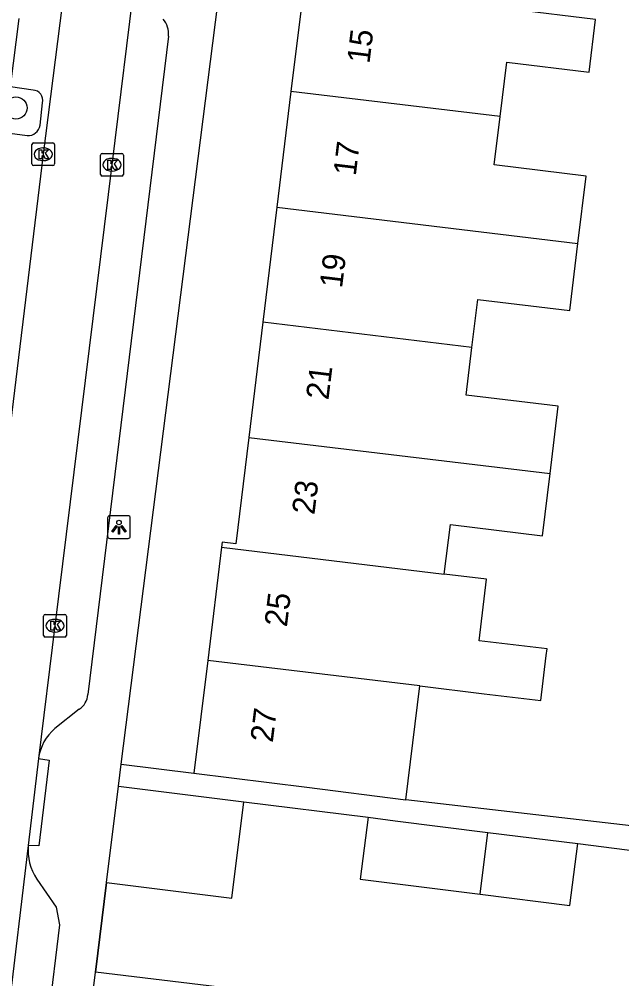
# Model space of a CAD drawing. Extents: x 158087 to 159494, y 382905 to 383981.
# Drawn here: x 158440.46 to 158466.96, y 383276.3 to 383318.55 of the extents above; entities that cross this region are included whole.
import ezdxf

# ---------------------------------------------------------------- set-up
doc = ezdxf.new("R2010")
doc.units = 0
for name, color, linetype in [('IMGEO_Boom', 7, 'Continuous'), ('IMGEO_Kolk', 7, 'Continuous'), ('IMGEO_Lichtpunt', 7, 'Continuous'), ('IMGEO_Muur', 7, 'Continuous'), ('IMGEO_Pand', 7, 'Continuous'), ('IMGEO_Pand_nummerreeks', 7, 'Continuous'), ('IMGEO_Rijbaan_lokaal_open', 7, 'Continuous'), ('IMGEO_Voetpad_open', 7, 'Continuous')]:
    doc.layers.add(name, color=color, linetype=linetype)

msp = doc.modelspace()

# ---------------------------------------------------------------- linework, layer by layer
at = {"layer": 'IMGEO_Boom'}
msp.add_circle((158440.316, 383314.636), 0.489, dxfattribs=at)
at = {"layer": 'IMGEO_Kolk'}
for p, q in [((158441.016, 383312.175), (158441.016, 383313.027)), ((158441.091, 383313.101), (158441.943, 383313.101)), ((158442.017, 383313.027), (158442.017, 383312.175)), ((158441.504, 383312.881), (158441.529, 383312.881)), ((158444.039, 383311.709), (158444.039, 383312.561)), ((158444.114, 383312.635), (158444.966, 383312.635)), ((158445.04, 383312.561), (158445.04, 383311.709)), ((158441.527, 383312.321), (158441.502, 383312.321)), ((158444.527, 383312.415), (158444.552, 383312.415)), ((158441.943, 383312.101), (158441.091, 383312.101)), ((158444.55, 383311.855), (158444.525, 383311.855)), ((158444.966, 383311.635), (158444.114, 383311.635)), ((158441.532, 383291.417), (158441.532, 383292.269)), ((158441.607, 383292.343), (158442.459, 383292.343)), ((158442.533, 383292.269), (158442.533, 383291.417)), ((158442.02, 383292.123), (158442.045, 383292.123)), ((158442.043, 383291.563), (158442.018, 383291.563)), ((158442.459, 383291.343), (158441.607, 383291.343))]:
    msp.add_line(p, q, dxfattribs=at)
for points in [[(158441.016, 383312.175), (158441.016, 383313.027)], [(158441.091, 383313.101), (158441.943, 383313.101)], [(158442.017, 383313.027), (158442.017, 383312.175)], [(158441.337, 383312.801), (158441.46, 383312.801), (158441.46, 383312.65), (158441.59, 383312.801), (158441.754, 383312.801), (158441.608, 383312.65), (158441.761, 383312.401), (158441.609, 383312.401), (158441.524, 383312.565), (158441.46, 383312.498), (158441.46, 383312.401), (158441.337, 383312.401), (158441.337, 383312.801)], [(158444.039, 383311.709), (158444.039, 383312.561)], [(158444.114, 383312.635), (158444.966, 383312.635)], [(158445.04, 383312.561), (158445.04, 383311.709)], [(158444.36, 383312.335), (158444.483, 383312.335), (158444.483, 383312.184), (158444.613, 383312.335), (158444.777, 383312.335), (158444.631, 383312.184), (158444.784, 383311.935), (158444.632, 383311.935), (158444.547, 383312.099), (158444.483, 383312.032), (158444.483, 383311.935), (158444.36, 383311.935), (158444.36, 383312.335)], [(158441.943, 383312.101), (158441.091, 383312.101)], [(158444.966, 383311.635), (158444.114, 383311.635)], [(158441.532, 383291.417), (158441.532, 383292.269)], [(158441.607, 383292.343), (158442.459, 383292.343)], [(158442.533, 383292.269), (158442.533, 383291.417)], [(158441.853, 383292.043), (158441.976, 383292.043), (158441.976, 383291.892), (158442.106, 383292.043), (158442.27, 383292.043), (158442.124, 383291.892), (158442.277, 383291.643), (158442.125, 383291.643), (158442.04, 383291.807), (158441.976, 383291.74), (158441.976, 383291.643), (158441.853, 383291.643), (158441.853, 383292.043)], [(158442.459, 383291.343), (158441.607, 383291.343)]]:
    msp.add_lwpolyline(points, dxfattribs=at)
for centre, start, end in [((158441.093, 383313.025), 91.552, 178.448), ((158441.093, 383313.025), 91.552, 178.448), ((158441.941, 383313.025), 1.552, 88.448), ((158441.941, 383313.025), 1.552, 88.448), ((158444.116, 383312.559), 91.552, 178.448), ((158444.116, 383312.559), 91.552, 178.448), ((158444.964, 383312.559), 1.552, 88.448), ((158444.964, 383312.559), 1.552, 88.448), ((158441.093, 383312.177), 181.552, 268.448), ((158441.093, 383312.177), 181.552, 268.448), ((158441.941, 383312.177), 271.552, 358.448), ((158441.941, 383312.177), 271.552, 358.448), ((158444.116, 383311.711), 181.552, 268.448), ((158444.116, 383311.711), 181.552, 268.448), ((158444.964, 383311.711), 271.552, 358.448), ((158444.964, 383311.711), 271.552, 358.448), ((158441.609, 383292.267), 91.552, 178.448), ((158441.609, 383292.267), 91.552, 178.448), ((158442.457, 383292.267), 1.552, 88.448), ((158442.457, 383292.267), 1.552, 88.448), ((158441.609, 383291.419), 181.552, 268.448), ((158441.609, 383291.419), 181.552, 268.448), ((158442.457, 383291.419), 271.552, 358.448), ((158442.457, 383291.419), 271.552, 358.448)]:
    msp.add_arc(centre, 0.0765, start, end, dxfattribs=at)
for centre, major_axis, ratio, start_param, end_param in [((158441.503, 383312.601), (-0.387, 0.002), 0.722429, 4.712389, 7.853982), ((158441.528, 383312.601), (-0.39, 0.002), 0.717154, 1.570796, 4.712389), ((158444.526, 383312.135), (-0.387, 0.002), 0.722429, 4.712389, 7.853982), ((158444.551, 383312.135), (-0.39, 0.002), 0.717154, 1.570796, 4.712389), ((158442.019, 383291.843), (-0.387, 0.002), 0.722429, 4.712389, 7.853982), ((158442.044, 383291.843), (-0.39, 0.002), 0.717154, 1.570796, 4.712389)]:
    msp.add_ellipse(centre, major_axis=major_axis, ratio=ratio, start_param=start_param, end_param=end_param, dxfattribs=at)
at = {"layer": 'IMGEO_Lichtpunt'}
for p, q in [((158444.349, 383296.587), (158444.349, 383295.78)), ((158444.349, 383296.587), (158444.349, 383295.78)), ((158445.251, 383296.682), (158444.443, 383296.682)), ((158445.251, 383296.682), (158444.443, 383296.682)), ((158445.345, 383295.78), (158445.345, 383296.587)), ((158445.345, 383295.78), (158445.345, 383296.587)), ((158444.443, 383295.686), (158445.251, 383295.686)), ((158444.443, 383295.686), (158445.251, 383295.686))]:
    msp.add_line(p, q, dxfattribs=at)
for points in [[(158444.723, 383296.251), (158444.762, 383296.223), (158444.574, 383295.961), (158444.536, 383295.988), (158444.723, 383296.251)], [(158444.825, 383296.203), (158444.872, 383296.203), (158444.872, 383295.881), (158444.825, 383295.881), (158444.825, 383296.203)], [(158444.935, 383296.223), (158444.973, 383296.25), (158445.16, 383295.988), (158445.121, 383295.96), (158444.935, 383296.223)]]:
    msp.add_lwpolyline(points, dxfattribs=at)
msp.add_circle((158444.848, 383296.385), 0.0994, dxfattribs=at)
for centre, start, end in [((158444.443, 383296.587), 90, 180), ((158444.443, 383296.587), 90, 180), ((158445.251, 383296.587), 0, 90), ((158445.251, 383296.587), 0, 90), ((158444.443, 383295.78), 180, 270), ((158444.443, 383295.78), 180, 270), ((158445.251, 383295.78), 270, 0), ((158445.251, 383295.78), 270, 360)]:
    msp.add_arc(centre, 0.0946, start, end, dxfattribs=at)
at = {"layer": 'IMGEO_Muur'}
msp.add_lwpolyline([(158444.304, 383280.544), (158443.817, 383276.596)], dxfattribs=at)
at = {"layer": 'IMGEO_Pand'}
for points in [[(158452.987, 383320.083), (158452.412, 383315.364)], [(158461.61, 383314.254), (158461.903, 383316.656), (158465.523, 383316.22), (158465.802, 383318.537), (158462.185, 383318.973)], [(158452.412, 383315.364), (158451.791, 383310.272)], [(158461.61, 383314.254), (158452.412, 383315.364)], [(158465.032, 383308.675), (158465.39, 383311.639), (158461.351, 383312.131), (158461.61, 383314.254)], [(158451.791, 383310.272), (158451.174, 383305.208)], [(158451.791, 383310.272), (158465.032, 383308.675)], [(158460.373, 383304.099), (158460.629, 383306.207), (158464.675, 383305.714), (158465.032, 383308.675)], [(158451.174, 383305.208), (158450.556, 383300.137)], [(158460.373, 383304.099), (158451.174, 383305.208)], [(158463.809, 383298.538), (158464.167, 383301.506), (158460.118, 383301.994), (158460.373, 383304.099)], [(158450.556, 383300.137), (158449.985, 383295.452), (158449.386, 383295.525), (158449.358, 383295.299)], [(158450.556, 383300.137), (158463.809, 383298.538)], [(158459.156, 383294.118), (158459.422, 383296.301), (158463.479, 383295.807), (158463.809, 383298.538)], [(158449.358, 383295.299), (158448.751, 383290.316)], [(158449.358, 383295.299), (158459.156, 383294.118)], [(158458.077, 383289.191), (158460.914, 383288.849), (158463.396, 383288.546), (158463.638, 383290.532), (158463.673, 383290.821), (158461.189, 383291.124), (158460.684, 383291.185), (158461.012, 383293.894), (158459.156, 383294.118)], [(158448.751, 383290.316), (158448.145, 383285.349)], [(158458.077, 383289.191), (158448.751, 383290.316)], [(158457.462, 383284.185), (158458.077, 383289.191)], [(158448.145, 383285.349), (158453.109, 383284.743), (158457.462, 383284.185)], [(158444.304, 383280.544), (158444.825, 383284.777)], [(158444.825, 383284.777), (158450.334, 383284.096)], [(158444.304, 383280.544), (158449.809, 383279.849), (158450.334, 383284.096)], [(158455.8, 383283.41), (158455.458, 383280.688), (158460.738, 383280.024)], [(158455.8, 383283.41), (158457.001, 383283.259), (158461.071, 383282.748)], [(158460.738, 383280.024), (158461.071, 383282.748)], [(158461.071, 383282.748), (158465.022, 383282.252)], [(158460.738, 383280.024), (158464.68, 383279.528), (158465.022, 383282.252)], [(158442.705, 383267.65), (158443.817, 383276.596)], [(158449.282, 383275.931), (158443.817, 383276.596)]]:
    msp.add_lwpolyline(points, dxfattribs=at)
at = {"layer": 'IMGEO_Rijbaan_lokaal_open'}
for points in [[(158442.568, 383320.923), (158441.518, 383312.601), (158439.039, 383292.28), (158436.948, 383275.037), (158435.718, 383265.126)], [(158445.576, 383320.606), (158444.538, 383312.135), (158442.032, 383291.844), (158441.307, 383285.994)], [(158441.307, 383285.994), (158440.857, 383282.175)], [(158440.857, 383282.175), (158439.954, 383274.653), (158438.734, 383264.775)]]:
    msp.add_lwpolyline(points, dxfattribs=at)
at = {"layer": 'IMGEO_Voetpad_open'}
for points in [[(158444.949, 383285.754), (158453.777, 383355.357), (158453.937, 383355.354), (158453.954, 383355.494)], [(158441.068, 383315.421), (158440.071, 383315.563), (158440.463, 383318.576)], [(158447.02, 383317.804), (158443.48, 383288.81)], [(158441.378, 383313.873), (158441.478, 383314.864)], [(158439.796, 383305.277), (158438.846, 383305.421), (158439.834, 383313.561), (158440.813, 383313.424)], [(158443.1, 383288.164), (158442.033, 383287.321)], [(158441.307, 383285.994), (158441.778, 383285.919), (158441.327, 383282.154), (158440.857, 383282.175)], [(158444.825, 383284.777), (158444.949, 383285.754)], [(158444.949, 383285.754), (158448.145, 383285.349)], [(158450.334, 383284.096), (158455.8, 383283.41)], [(158468.14, 383282.953), (158457.462, 383284.185)], [(158465.022, 383282.252), (158468.798, 383281.777)], [(158441.237, 383280.693), (158442.082, 383279.457), (158442.231, 383278.683), (158440.773, 383266.695)], [(158443.817, 383276.596), (158444.304, 383280.544)]]:
    msp.add_lwpolyline(points, dxfattribs=at)
for centre, radius, start, end in [((158446.065, 383317.914), 0.961, 353.4423, 41.0455), ((158441.053, 383314.981), 0.44, 344.6132, 88.0993), ((158440.852, 383313.954), 0.532, 265.7566, 351.1911), ((158442.62, 383288.881), 0.863, 303.8046, 355.2643), ((158443.385, 383285.719), 2.096, 130.1694, 172.4646), ((158443.127, 383281.967), 2.28, 174.7738, 213.9889)]:
    msp.add_arc(centre, radius, start, end, dxfattribs=at)

# ---------------------------------------------------------------- texts
at = {"layer": 'IMGEO_Pand_nummerreeks'}
for s, rotation, p in [('15', 83.0503, (158455.862, 383316.561)), ('17', 83.0503, (158455.26, 383311.619)), ('19', 83.0503, (158454.657, 383306.678)), ('21', 83.0503, (158454.058, 383301.759)), ('23', 83.0503, (158453.442, 383296.705)), ('25', 83.0445, (158452.231, 383291.763)), ('27', 83.0469, (158451.611, 383286.675))]:
    msp.add_text(s, height=1, rotation=rotation, dxfattribs=at).set_placement(p)

doc.saveas('drawing.dxf')
